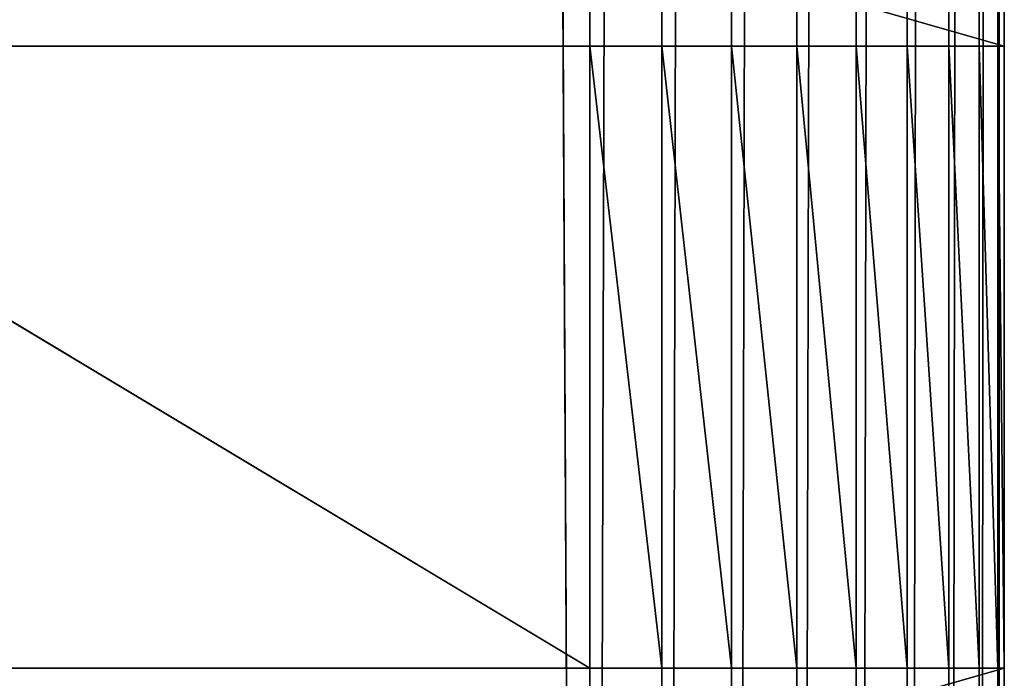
# Model space of a CAD drawing. Extents: x 226 to 378, y -30 to 313.
# Tile 151 of 656: x 338 to 350, y 26 to 34. Entities that reach past the tile are written whole.
import ezdxf

# ---------------------------------------------------------------- set-up
doc = ezdxf.new("R2010")
doc.units = 0
doc.header["$LTSCALE"] = 25.4
doc.layers.get('0').update_dxf_attribs({"color": 13, "linetype": 'CONTINUOUS'})
doc.layers.add('_NCL1_62', color=7, linetype='CONTINUOUS')
doc.layers.add('_NCL1_64', color=250, linetype='CONTINUOUS')

# ---------------------------------------------------------------- blocks, each defined once
blk = doc.blocks.new('EWON_2005CD_4005CD_COSY141')
at = {"layer": '_NCL1_62', "color": 0}
for p, q in [((27.94, 236.22, 276.86), (27.94, 342.9, 292.1)), ((27.94, 342.9, 292.1), (27.94, 228.6, 276.86)), ((27.94, 241.3, 276.86), (27.94, 342.9, 292.1)), ((27.94, 236.22, 276.86), (27.94, 342.9, 292.1)), ((27.94, 248.92, 276.86), (27.94, 342.9, 292.1)), ((27.94, 241.3, 276.86), (27.94, 342.9, 292.1)), ((27.94, 254, 276.86), (27.94, 342.9, 292.1)), ((27.94, 248.92, 276.86), (27.94, 342.9, 292.1)), ((27.94, 261.62, 276.86), (27.94, 342.9, 292.1)), ((27.94, 254, 276.86), (27.94, 342.9, 292.1)), ((27.94, 266.7, 276.86), (27.94, 342.9, 292.1)), ((27.94, 261.62, 276.86), (27.94, 342.9, 292.1)), ((27.94, 274.32, 276.86), (27.94, 342.9, 292.1)), ((27.94, 266.7, 276.86), (27.94, 342.9, 292.1)), ((27.94, 279.4, 276.86), (27.94, 342.9, 292.1)), ((27.94, 274.32, 276.86), (27.94, 342.9, 292.1)), ((27.94, 287.02, 276.86), (27.94, 342.9, 292.1)), ((27.94, 279.4, 276.86), (27.94, 342.9, 292.1)), ((27.94, 287.02, 276.86), (27.94, 342.9, 292.1)), ((27.94, 342.9, 292.1), (27.94, 228.6, 276.86)), ((27.94, 342.9, 292.1), (27.94, 223.52, 276.86)), ((27.94, 342.9, 292.1), (27.94, 223.52, 276.86)), ((27.94, 342.9, 292.1), (27.94, 215.9, 276.86)), ((27.94, 342.9, 292.1), (27.94, 215.9, 276.86)), ((27.94, 342.9, 292.1), (27.94, 210.82, 276.86)), ((27.94, 342.9, 292.1), (27.94, 210.82, 276.86)), ((27.94, 342.9, 292.1), (27.94, 203.2, 276.86)), ((27.94, 342.9, 292.1), (27.94, 203.2, 276.86)), ((27.94, 342.9, 292.1), (27.94, 198.12, 276.86)), ((27.94, 342.9, 292.1), (27.94, 198.12, 276.86)), ((27.94, 342.9, 292.1), (27.94, 190.5, 276.86)), ((27.94, 342.9, 292.1), (27.94, 190.5, 276.86)), ((27.94, 342.9, 292.1), (27.94, 185.42, 276.86)), ((27.94, 342.9, 292.1), (27.94, 185.42, 276.86)), ((27.94, 342.9, 292.1), (27.94, 177.8, 276.86)), ((27.94, 342.9, 292.1), (27.94, 177.8, 276.86)), ((27.94, 342.9, 292.1), (27.94, 20.32, 292.1)), ((28.017, 342.9, 292.982), (27.94, 20.32, 292.1)), ((27.94, 342.9, 292.1), (27.94, 20.32, 292.1)), ((28.017, 342.9, 292.982), (27.94, 20.32, 292.1)), ((28.246, 342.9, 293.837), (28.017, 20.32, 292.982)), ((28.017, 20.32, 292.982), (28.017, 342.9, 292.982)), ((28.017, 20.32, 292.982), (28.017, 342.9, 292.982)), ((28.246, 342.9, 293.837), (28.017, 20.32, 292.982)), ((28.621, 342.9, 294.64), (28.246, 20.32, 293.837)), ((28.246, 20.32, 293.837), (28.246, 342.9, 293.837)), ((28.246, 20.32, 293.837), (28.246, 342.9, 293.837)), ((28.621, 342.9, 294.64), (28.246, 20.32, 293.837)), ((29.128, 342.9, 295.365), (28.621, 20.32, 294.64)), ((28.621, 20.32, 294.64), (28.621, 342.9, 294.64)), ((28.621, 20.32, 294.64), (28.621, 342.9, 294.64)), ((29.128, 342.9, 295.365), (28.621, 20.32, 294.64)), ((29.755, 342.9, 295.991), (29.128, 20.32, 295.365)), ((29.128, 20.32, 295.365), (29.128, 342.9, 295.365)), ((29.128, 20.32, 295.365), (29.128, 342.9, 295.365)), ((29.755, 342.9, 295.991), (29.128, 20.32, 295.365)), ((30.48, 342.9, 296.499), (29.755, 20.32, 295.991)), ((29.755, 20.32, 295.991), (29.755, 342.9, 295.991)), ((29.755, 20.32, 295.991), (29.755, 342.9, 295.991)), ((30.48, 342.9, 296.499), (29.755, 20.32, 295.991)), ((31.283, 342.9, 296.874), (30.48, 20.32, 296.499)), ((30.48, 20.32, 296.499), (30.48, 342.9, 296.499)), ((30.48, 20.32, 296.499), (30.48, 342.9, 296.499)), ((31.283, 342.9, 296.874), (30.48, 20.32, 296.499)), ((32.138, 342.9, 297.103), (31.283, 20.32, 296.874)), ((31.283, 20.32, 296.874), (31.283, 342.9, 296.874)), ((31.283, 20.32, 296.874), (31.283, 342.9, 296.874)), ((32.138, 342.9, 297.103), (31.283, 20.32, 296.874)), ((33.02, 342.9, 297.18), (32.138, 20.32, 297.103)), ((32.138, 20.32, 297.103), (32.138, 342.9, 297.103)), ((32.138, 20.32, 297.103), (32.138, 342.9, 297.103)), ((33.02, 342.9, 297.18), (32.138, 20.32, 297.103)), ((27.94, 287.02, 71.12), (27.94, 292.1, 220.98)), ((27.94, 292.1, 220.98), (27.94, 287.02, 220.98)), ((27.94, 287.02, 276.86), (27.94, 292.1, 276.86)), ((27.94, 287.02, 71.12), (27.94, 292.1, 220.98)), ((27.94, 287.02, 71.12), (27.94, 292.1, 71.12)), ((45.72, 292.1, 71.12), (27.94, 287.02, 71.12)), ((45.72, 292.1, 71.12), (27.94, 287.02, 71.12)), ((27.94, 287.02, 71.12), (27.94, 292.1, 71.12)), ((45.72, 292.1, 276.86), (27.94, 287.02, 276.86)), ((45.72, 292.1, 276.86), (27.94, 287.02, 276.86)), ((27.94, 287.02, 276.86), (27.94, 292.1, 276.86)), ((27.94, 292.1, 220.98), (27.94, 287.02, 220.98)), ((27.94, 287.02, 220.98), (27.94, 287.02, 71.12)), ((27.94, 287.02, 276.86), (27.94, 279.4, 276.86)), ((27.94, 279.4, 276.86), (27.94, 287.02, 220.98)), ((27.94, 287.02, 220.98), (27.94, 287.02, 276.86)), ((27.94, 279.4, 220.98), (27.94, 287.02, 220.98)), ((27.94, 279.4, 276.86), (27.94, 287.02, 220.98)), ((27.94, 287.02, 276.86), (27.94, 279.4, 276.86)), ((27.94, 279.4, 220.98), (27.94, 287.02, 220.98)), ((27.94, 279.4, 71.12), (27.94, 287.02, 220.98)), ((27.94, 279.4, 33.02), (27.94, 287.02, 33.02)), ((27.94, 287.02, 33.02), (27.94, 279.4, 71.12)), ((27.94, 279.4, 71.12), (27.94, 287.02, 220.98)), ((27.94, 279.4, 71.12), (27.94, 287.02, 71.12)), ((27.94, 287.02, 220.98), (27.94, 287.02, 71.12)), ((27.94, 287.02, 33.02), (27.94, 279.4, 71.12)), ((27.94, 287.02, 33.02), (27.94, 287.02, 71.12)), ((27.94, 279.4, 71.12), (27.94, 287.02, 71.12)), ((27.94, 287.02, 71.12), (45.72, 287.02, 71.12)), ((27.94, 287.02, 33.02), (45.72, 287.02, 71.12)), ((27.94, 287.02, 71.12), (45.72, 287.02, 71.12)), ((27.94, 287.02, 33.02), (27.94, 287.02, 71.12)), ((27.94, 287.02, 33.02), (45.72, 287.02, 71.12)), ((27.94, 287.02, 33.02), (45.72, 287.02, 27.94)), ((27.94, 287.02, 33.02), (45.72, 287.02, 27.94)), ((27.94, 287.02, 33.02), (33.02, 287.02, 27.94)), ((27.94, 287.02, 33.02), (28.017, 287.02, 32.138)), ((28.246, 287.02, 31.283), (27.94, 287.02, 33.02)), ((28.246, 287.02, 31.283), (27.94, 287.02, 33.02)), ((28.621, 287.02, 30.48), (27.94, 287.02, 33.02)), ((28.621, 287.02, 30.48), (27.94, 287.02, 33.02)), ((29.128, 287.02, 29.755), (27.94, 287.02, 33.02)), ((29.128, 287.02, 29.755), (27.94, 287.02, 33.02)), ((29.755, 287.02, 29.128), (27.94, 287.02, 33.02)), ((29.755, 287.02, 29.128), (27.94, 287.02, 33.02)), ((30.48, 287.02, 28.621), (27.94, 287.02, 33.02)), ((30.48, 287.02, 28.621), (27.94, 287.02, 33.02)), ((31.283, 287.02, 28.246), (27.94, 287.02, 33.02)), ((31.283, 287.02, 28.246), (27.94, 287.02, 33.02)), ((32.138, 287.02, 28.017), (27.94, 287.02, 33.02)), ((32.138, 287.02, 28.017), (27.94, 287.02, 33.02)), ((27.94, 287.02, 33.02), (33.02, 287.02, 27.94)), ((27.94, 287.02, 276.86), (45.72, 287.02, 276.86)), ((27.94, 287.02, 220.98), (45.72, 287.02, 220.98)), ((45.72, 287.02, 276.86), (27.94, 287.02, 220.98)), ((45.72, 287.02, 276.86), (27.94, 287.02, 220.98)), ((27.94, 287.02, 276.86), (45.72, 287.02, 276.86)), ((27.94, 287.02, 220.98), (27.94, 287.02, 276.86)), ((27.94, 287.02, 220.98), (45.72, 287.02, 220.98)), ((27.94, 287.02, 33.02), (28.017, 287.02, 32.138)), ((27.94, 287.02, 33.02), (28.017, 279.4, 32.138)), ((27.94, 287.02, 33.02), (28.017, 279.4, 32.138)), ((27.94, 279.4, 33.02), (27.94, 287.02, 33.02)), ((28.017, 287.02, 32.138), (28.246, 287.02, 31.283)), ((28.017, 279.4, 32.138), (28.017, 287.02, 32.138)), ((28.017, 287.02, 32.138), (28.246, 287.02, 31.283)), ((28.017, 287.02, 32.138), (28.246, 279.4, 31.283)), ((28.017, 287.02, 32.138), (28.246, 279.4, 31.283)), ((28.017, 279.4, 32.138), (28.017, 287.02, 32.138)), ((28.246, 287.02, 31.283), (28.621, 287.02, 30.48)), ((28.246, 279.4, 31.283), (28.246, 287.02, 31.283)), ((28.246, 287.02, 31.283), (28.621, 287.02, 30.48)), ((28.246, 287.02, 31.283), (28.621, 279.4, 30.48)), ((28.246, 287.02, 31.283), (28.621, 279.4, 30.48)), ((28.246, 279.4, 31.283), (28.246, 287.02, 31.283)), ((28.621, 287.02, 30.48), (29.128, 287.02, 29.755)), ((28.621, 279.4, 30.48), (28.621, 287.02, 30.48)), ((28.621, 287.02, 30.48), (29.128, 287.02, 29.755)), ((28.621, 287.02, 30.48), (29.128, 279.4, 29.755)), ((28.621, 287.02, 30.48), (29.128, 279.4, 29.755)), ((28.621, 279.4, 30.48), (28.621, 287.02, 30.48)), ((29.128, 287.02, 29.755), (29.755, 287.02, 29.128)), ((29.128, 279.4, 29.755), (29.128, 287.02, 29.755)), ((29.128, 287.02, 29.755), (29.755, 287.02, 29.128)), ((29.128, 287.02, 29.755), (29.755, 279.4, 29.128)), ((29.128, 287.02, 29.755), (29.755, 279.4, 29.128)), ((29.128, 279.4, 29.755), (29.128, 287.02, 29.755)), ((29.755, 287.02, 29.128), (30.48, 287.02, 28.621)), ((29.755, 279.4, 29.128), (29.755, 287.02, 29.128)), ((29.755, 287.02, 29.128), (30.48, 287.02, 28.621)), ((29.755, 287.02, 29.128), (30.48, 279.4, 28.621)), ((29.755, 287.02, 29.128), (30.48, 279.4, 28.621)), ((29.755, 279.4, 29.128), (29.755, 287.02, 29.128)), ((30.48, 287.02, 28.621), (31.283, 287.02, 28.246)), ((30.48, 279.4, 28.621), (30.48, 287.02, 28.621)), ((30.48, 287.02, 28.621), (31.283, 287.02, 28.246)), ((30.48, 287.02, 28.621), (31.283, 279.4, 28.246)), ((30.48, 287.02, 28.621), (31.283, 279.4, 28.246)), ((30.48, 279.4, 28.621), (30.48, 287.02, 28.621)), ((31.283, 287.02, 28.246), (32.138, 287.02, 28.017)), ((31.283, 279.4, 28.246), (31.283, 287.02, 28.246)), ((31.283, 287.02, 28.246), (32.138, 287.02, 28.017)), ((31.283, 287.02, 28.246), (32.138, 279.4, 28.017)), ((31.283, 287.02, 28.246), (32.138, 279.4, 28.017)), ((31.283, 279.4, 28.246), (31.283, 287.02, 28.246)), ((32.138, 287.02, 28.017), (33.02, 287.02, 27.94)), ((32.138, 279.4, 28.017), (32.138, 287.02, 28.017)), ((32.138, 287.02, 28.017), (33.02, 287.02, 27.94)), ((32.138, 287.02, 28.017), (33.02, 279.4, 27.94)), ((32.138, 287.02, 28.017), (33.02, 279.4, 27.94)), ((32.138, 279.4, 28.017), (32.138, 287.02, 28.017)), ((45.72, 279.4, 27.94), (33.02, 287.02, 27.94)), ((33.02, 287.02, 27.94), (33.02, 279.4, 27.94)), ((45.72, 279.4, 27.94), (33.02, 287.02, 27.94)), ((45.72, 287.02, 27.94), (33.02, 287.02, 27.94)), ((45.72, 287.02, 27.94), (33.02, 287.02, 27.94)), ((33.02, 287.02, 27.94), (33.02, 279.4, 27.94)), ((27.94, 279.4, 276.86), (27.94, 279.4, 220.98)), ((27.94, 274.32, 276.86), (27.94, 279.4, 276.86)), ((27.94, 274.32, 71.12), (27.94, 279.4, 220.98)), ((27.94, 279.4, 220.98), (27.94, 274.32, 220.98)), ((27.94, 279.4, 220.98), (27.94, 279.4, 71.12)), ((27.94, 274.32, 71.12), (27.94, 279.4, 220.98)), ((27.94, 274.32, 71.12), (27.94, 279.4, 71.12)), ((27.94, 279.4, 220.98), (27.94, 279.4, 71.12)), ((27.94, 279.4, 71.12), (27.94, 279.4, 33.02)), ((45.72, 279.4, 71.12), (27.94, 279.4, 71.12)), ((27.94, 274.32, 71.12), (27.94, 279.4, 71.12)), ((45.72, 279.4, 71.12), (27.94, 279.4, 71.12)), ((45.72, 279.4, 71.12), (27.94, 279.4, 33.02)), ((27.94, 279.4, 71.12), (27.94, 279.4, 33.02)), ((45.72, 279.4, 27.94), (27.94, 279.4, 33.02)), ((45.72, 279.4, 71.12), (27.94, 279.4, 33.02)), ((33.02, 279.4, 27.94), (27.94, 279.4, 33.02)), ((45.72, 279.4, 27.94), (27.94, 279.4, 33.02)), ((28.017, 279.4, 32.138), (27.94, 279.4, 33.02)), ((33.02, 279.4, 27.94), (27.94, 279.4, 33.02)), ((45.72, 279.4, 276.86), (27.94, 279.4, 276.86)), ((27.94, 274.32, 276.86), (27.94, 279.4, 276.86)), ((27.94, 279.4, 220.98), (27.94, 274.32, 220.98)), ((27.94, 279.4, 220.98), (45.72, 274.32, 220.98)), ((27.94, 279.4, 220.98), (45.72, 279.4, 220.98)), ((27.94, 279.4, 220.98), (45.72, 274.32, 220.98)), ((45.72, 279.4, 276.86), (27.94, 279.4, 276.86)), ((45.72, 279.4, 220.98), (27.94, 279.4, 276.86)), ((45.72, 279.4, 220.98), (27.94, 279.4, 276.86)), ((27.94, 279.4, 220.98), (45.72, 279.4, 220.98)), ((27.94, 279.4, 276.86), (27.94, 279.4, 220.98)), ((28.017, 279.4, 32.138), (27.94, 279.4, 33.02)), ((28.246, 279.4, 31.283), (28.017, 279.4, 32.138)), ((28.017, 279.4, 32.138), (33.02, 279.4, 27.94)), ((28.017, 279.4, 32.138), (33.02, 279.4, 27.94)), ((28.246, 279.4, 31.283), (28.017, 279.4, 32.138)), ((28.621, 279.4, 30.48), (28.246, 279.4, 31.283)), ((28.246, 279.4, 31.283), (33.02, 279.4, 27.94)), ((28.246, 279.4, 31.283), (33.02, 279.4, 27.94)), ((28.621, 279.4, 30.48), (28.246, 279.4, 31.283)), ((29.128, 279.4, 29.755), (28.621, 279.4, 30.48)), ((28.621, 279.4, 30.48), (33.02, 279.4, 27.94)), ((28.621, 279.4, 30.48), (33.02, 279.4, 27.94)), ((29.128, 279.4, 29.755), (28.621, 279.4, 30.48)), ((29.755, 279.4, 29.128), (29.128, 279.4, 29.755)), ((29.128, 279.4, 29.755), (33.02, 279.4, 27.94)), ((29.128, 279.4, 29.755), (33.02, 279.4, 27.94)), ((29.755, 279.4, 29.128), (29.128, 279.4, 29.755)), ((30.48, 279.4, 28.621), (29.755, 279.4, 29.128)), ((29.755, 279.4, 29.128), (33.02, 279.4, 27.94)), ((29.755, 279.4, 29.128), (33.02, 279.4, 27.94)), ((30.48, 279.4, 28.621), (29.755, 279.4, 29.128)), ((31.283, 279.4, 28.246), (30.48, 279.4, 28.621)), ((30.48, 279.4, 28.621), (33.02, 279.4, 27.94)), ((30.48, 279.4, 28.621), (33.02, 279.4, 27.94)), ((31.283, 279.4, 28.246), (30.48, 279.4, 28.621)), ((32.138, 279.4, 28.017), (31.283, 279.4, 28.246)), ((31.283, 279.4, 28.246), (33.02, 279.4, 27.94)), ((31.283, 279.4, 28.246), (33.02, 279.4, 27.94)), ((32.138, 279.4, 28.017), (31.283, 279.4, 28.246)), ((33.02, 279.4, 27.94), (32.138, 279.4, 28.017)), ((33.02, 279.4, 27.94), (32.138, 279.4, 28.017)), ((33.02, 279.4, 27.94), (45.72, 279.4, 27.94)), ((33.02, 279.4, 27.94), (45.72, 279.4, 27.94))]:
    blk.add_line(p, q, dxfattribs=at)
at = {"layer": '_NCL1_64', "color": 0}
for p, q in [((33.02, 342.9, 297.18), (33.02, 20.32, 297.18)), ((33.891, 172.72, 297.18), (33.02, 342.9, 297.18)), ((33.891, 172.72, 297.18), (33.02, 342.9, 297.18)), ((33.02, 342.9, 297.18), (33.02, 20.32, 297.18))]:
    blk.add_line(p, q, dxfattribs=at)
at = {"layer": '_NCL1_62', "color": 7}
mesh = blk.add_polyface(dxfattribs=at)
corners = [(27.94, 342.9, 292.1), (27.94, 228.6, 276.86), (27.94, 236.22, 276.86)]
mesh.append_faces([[corners[k] for k in face] for face in [(0, 1, 2)]], dxfattribs={"color": 7})
mesh = blk.add_polyface(dxfattribs=at)
corners = [(27.94, 342.9, 292.1), (27.94, 236.22, 276.86), (27.94, 241.3, 276.86)]
mesh.append_faces([[corners[k] for k in face] for face in [(0, 1, 2)]], dxfattribs={"color": 7})
mesh = blk.add_polyface(dxfattribs=at)
corners = [(27.94, 342.9, 292.1), (27.94, 241.3, 276.86), (27.94, 248.92, 276.86)]
mesh.append_faces([[corners[k] for k in face] for face in [(0, 1, 2)]], dxfattribs={"color": 7})
mesh = blk.add_polyface(dxfattribs=at)
corners = [(27.94, 342.9, 292.1), (27.94, 248.92, 276.86), (27.94, 254, 276.86)]
mesh.append_faces([[corners[k] for k in face] for face in [(0, 1, 2)]], dxfattribs={"color": 7})
mesh = blk.add_polyface(dxfattribs=at)
corners = [(27.94, 342.9, 292.1), (27.94, 254, 276.86), (27.94, 261.62, 276.86)]
mesh.append_faces([[corners[k] for k in face] for face in [(0, 1, 2)]], dxfattribs={"color": 7})
mesh = blk.add_polyface(dxfattribs=at)
corners = [(27.94, 342.9, 292.1), (27.94, 261.62, 276.86), (27.94, 266.7, 276.86)]
mesh.append_faces([[corners[k] for k in face] for face in [(0, 1, 2)]], dxfattribs={"color": 7})
mesh = blk.add_polyface(dxfattribs=at)
corners = [(27.94, 342.9, 292.1), (27.94, 266.7, 276.86), (27.94, 274.32, 276.86)]
mesh.append_faces([[corners[k] for k in face] for face in [(0, 1, 2)]], dxfattribs={"color": 7})
mesh = blk.add_polyface(dxfattribs=at)
corners = [(27.94, 342.9, 292.1), (27.94, 274.32, 276.86), (27.94, 279.4, 276.86)]
mesh.append_faces([[corners[k] for k in face] for face in [(0, 1, 2)]], dxfattribs={"color": 7})
mesh = blk.add_polyface(dxfattribs=at)
corners = [(27.94, 342.9, 292.1), (27.94, 279.4, 276.86), (27.94, 287.02, 276.86)]
mesh.append_faces([[corners[k] for k in face] for face in [(0, 1, 2)]], dxfattribs={"color": 7})
mesh = blk.add_polyface(dxfattribs=at)
corners = [(27.94, 342.9, 292.1), (27.94, 287.02, 276.86), (27.94, 292.1, 276.86)]
mesh.append_faces([[corners[k] for k in face] for face in [(0, 1, 2)]], dxfattribs={"color": 7})
mesh = blk.add_polyface(dxfattribs=at)
corners = [(27.94, 342.9, 292.1), (27.94, 223.52, 276.86), (27.94, 228.6, 276.86)]
mesh.append_faces([[corners[k] for k in face] for face in [(0, 1, 2)]], dxfattribs={"color": 7})
mesh = blk.add_polyface(dxfattribs=at)
corners = [(27.94, 342.9, 292.1), (27.94, 215.9, 276.86), (27.94, 223.52, 276.86)]
mesh.append_faces([[corners[k] for k in face] for face in [(0, 1, 2)]], dxfattribs={"color": 7})
mesh = blk.add_polyface(dxfattribs=at)
corners = [(27.94, 342.9, 292.1), (27.94, 210.82, 276.86), (27.94, 215.9, 276.86)]
mesh.append_faces([[corners[k] for k in face] for face in [(0, 1, 2)]], dxfattribs={"color": 7})
mesh = blk.add_polyface(dxfattribs=at)
corners = [(27.94, 342.9, 292.1), (27.94, 203.2, 276.86), (27.94, 210.82, 276.86)]
mesh.append_faces([[corners[k] for k in face] for face in [(0, 1, 2)]], dxfattribs={"color": 7})
mesh = blk.add_polyface(dxfattribs=at)
corners = [(27.94, 342.9, 292.1), (27.94, 198.12, 276.86), (27.94, 203.2, 276.86)]
mesh.append_faces([[corners[k] for k in face] for face in [(0, 1, 2)]], dxfattribs={"color": 7})
mesh = blk.add_polyface(dxfattribs=at)
corners = [(27.94, 342.9, 292.1), (27.94, 190.5, 276.86), (27.94, 198.12, 276.86)]
mesh.append_faces([[corners[k] for k in face] for face in [(0, 1, 2)]], dxfattribs={"color": 7})
mesh = blk.add_polyface(dxfattribs=at)
corners = [(27.94, 342.9, 292.1), (27.94, 185.42, 276.86), (27.94, 190.5, 276.86)]
mesh.append_faces([[corners[k] for k in face] for face in [(0, 1, 2)]], dxfattribs={"color": 7})
mesh = blk.add_polyface(dxfattribs=at)
corners = [(27.94, 342.9, 292.1), (27.94, 177.8, 276.86), (27.94, 185.42, 276.86)]
mesh.append_faces([[corners[k] for k in face] for face in [(0, 1, 2)]], dxfattribs={"color": 7})
mesh = blk.add_polyface(dxfattribs=at)
corners = [(27.94, 342.9, 292.1), (27.94, 20.32, 292.1), (27.94, 177.8, 276.86)]
mesh.append_faces([[corners[k] for k in face] for face in [(0, 1, 2)]], dxfattribs={"color": 7})
mesh = blk.add_polyface(dxfattribs=at)
corners = [(28.017, 342.9, 292.982), (27.94, 20.32, 292.1), (27.94, 342.9, 292.1)]
mesh.append_faces([[corners[k] for k in face] for face in [(0, 1, 2)]], dxfattribs={"color": 7})
mesh = blk.add_polyface(dxfattribs=at)
corners = [(28.017, 342.9, 292.982), (28.017, 20.32, 292.982), (27.94, 20.32, 292.1)]
mesh.append_faces([[corners[k] for k in face] for face in [(0, 1, 2)]], dxfattribs={"color": 7})
mesh = blk.add_polyface(dxfattribs=at)
corners = [(28.246, 342.9, 293.837), (28.017, 20.32, 292.982), (28.017, 342.9, 292.982)]
mesh.append_faces([[corners[k] for k in face] for face in [(0, 1, 2)]], dxfattribs={"color": 7})
mesh = blk.add_polyface(dxfattribs=at)
corners = [(28.246, 342.9, 293.837), (28.246, 20.32, 293.837), (28.017, 20.32, 292.982)]
mesh.append_faces([[corners[k] for k in face] for face in [(0, 1, 2)]], dxfattribs={"color": 7})
mesh = blk.add_polyface(dxfattribs=at)
corners = [(28.621, 342.9, 294.64), (28.246, 20.32, 293.837), (28.246, 342.9, 293.837)]
mesh.append_faces([[corners[k] for k in face] for face in [(0, 1, 2)]], dxfattribs={"color": 7})
mesh = blk.add_polyface(dxfattribs=at)
corners = [(28.621, 342.9, 294.64), (28.621, 20.32, 294.64), (28.246, 20.32, 293.837)]
mesh.append_faces([[corners[k] for k in face] for face in [(0, 1, 2)]], dxfattribs={"color": 7})
mesh = blk.add_polyface(dxfattribs=at)
corners = [(29.128, 342.9, 295.365), (28.621, 20.32, 294.64), (28.621, 342.9, 294.64)]
mesh.append_faces([[corners[k] for k in face] for face in [(0, 1, 2)]], dxfattribs={"color": 7})
mesh = blk.add_polyface(dxfattribs=at)
corners = [(29.128, 342.9, 295.365), (29.128, 20.32, 295.365), (28.621, 20.32, 294.64)]
mesh.append_faces([[corners[k] for k in face] for face in [(0, 1, 2)]], dxfattribs={"color": 7})
mesh = blk.add_polyface(dxfattribs=at)
corners = [(29.755, 342.9, 295.991), (29.128, 20.32, 295.365), (29.128, 342.9, 295.365)]
mesh.append_faces([[corners[k] for k in face] for face in [(0, 1, 2)]], dxfattribs={"color": 7})
mesh = blk.add_polyface(dxfattribs=at)
corners = [(29.755, 342.9, 295.991), (29.755, 20.32, 295.991), (29.128, 20.32, 295.365)]
mesh.append_faces([[corners[k] for k in face] for face in [(0, 1, 2)]], dxfattribs={"color": 7})
mesh = blk.add_polyface(dxfattribs=at)
corners = [(30.48, 342.9, 296.499), (29.755, 20.32, 295.991), (29.755, 342.9, 295.991)]
mesh.append_faces([[corners[k] for k in face] for face in [(0, 1, 2)]], dxfattribs={"color": 7})
mesh = blk.add_polyface(dxfattribs=at)
corners = [(30.48, 20.32, 296.499), (29.755, 20.32, 295.991), (30.48, 342.9, 296.499)]
mesh.append_faces([[corners[k] for k in face] for face in [(0, 1, 2)]], dxfattribs={"color": 7})
mesh = blk.add_polyface(dxfattribs=at)
corners = [(31.283, 342.9, 296.874), (30.48, 20.32, 296.499), (30.48, 342.9, 296.499)]
mesh.append_faces([[corners[k] for k in face] for face in [(0, 1, 2)]], dxfattribs={"color": 7})
mesh = blk.add_polyface(dxfattribs=at)
corners = [(31.283, 20.32, 296.874), (30.48, 20.32, 296.499), (31.283, 342.9, 296.874)]
mesh.append_faces([[corners[k] for k in face] for face in [(0, 1, 2)]], dxfattribs={"color": 7})
mesh = blk.add_polyface(dxfattribs=at)
corners = [(32.138, 342.9, 297.103), (31.283, 20.32, 296.874), (31.283, 342.9, 296.874)]
mesh.append_faces([[corners[k] for k in face] for face in [(0, 1, 2)]], dxfattribs={"color": 7})
mesh = blk.add_polyface(dxfattribs=at)
corners = [(32.138, 20.32, 297.103), (31.283, 20.32, 296.874), (32.138, 342.9, 297.103)]
mesh.append_faces([[corners[k] for k in face] for face in [(0, 1, 2)]], dxfattribs={"color": 7})
mesh = blk.add_polyface(dxfattribs=at)
corners = [(33.02, 342.9, 297.18), (32.138, 20.32, 297.103), (32.138, 342.9, 297.103)]
mesh.append_faces([[corners[k] for k in face] for face in [(0, 1, 2)]], dxfattribs={"color": 7})
mesh = blk.add_polyface(dxfattribs=at)
corners = [(33.02, 20.32, 297.18), (32.138, 20.32, 297.103), (33.02, 342.9, 297.18)]
mesh.append_faces([[corners[k] for k in face] for face in [(0, 1, 2)]], dxfattribs={"color": 7})
mesh = blk.add_polyface(dxfattribs=at)
corners = [(27.94, 292.1, 220.98), (27.94, 287.02, 220.98), (27.94, 287.02, 71.12)]
mesh.append_faces([[corners[k] for k in face] for face in [(0, 1, 2)]], dxfattribs={"color": 7})
mesh = blk.add_polyface(dxfattribs=at)
corners = [(27.94, 292.1, 220.98), (27.94, 287.02, 71.12), (27.94, 292.1, 71.12)]
mesh.append_faces([[corners[k] for k in face] for face in [(0, 1, 2)]], dxfattribs={"color": 7})
mesh = blk.add_polyface(dxfattribs=at)
corners = [(45.72, 292.1, 71.12), (27.94, 287.02, 71.12), (45.72, 287.02, 71.12)]
mesh.append_faces([[corners[k] for k in face] for face in [(0, 1, 2)]], dxfattribs={"color": 7})
mesh = blk.add_polyface(dxfattribs=at)
corners = [(45.72, 292.1, 71.12), (27.94, 292.1, 71.12), (27.94, 287.02, 71.12)]
mesh.append_faces([[corners[k] for k in face] for face in [(0, 1, 2)]], dxfattribs={"color": 7})
mesh = blk.add_polyface(dxfattribs=at)
corners = [(45.72, 292.1, 276.86), (27.94, 287.02, 276.86), (45.72, 287.02, 276.86)]
mesh.append_faces([[corners[k] for k in face] for face in [(0, 1, 2)]], dxfattribs={"color": 7})
mesh = blk.add_polyface(dxfattribs=at)
corners = [(45.72, 292.1, 276.86), (27.94, 292.1, 276.86), (27.94, 287.02, 276.86)]
mesh.append_faces([[corners[k] for k in face] for face in [(0, 1, 2)]], dxfattribs={"color": 7})
mesh = blk.add_polyface(dxfattribs=at)
corners = [(45.72, 287.02, 220.98), (27.94, 287.02, 220.98), (27.94, 292.1, 220.98)]
mesh.append_faces([[corners[k] for k in face] for face in [(0, 1, 2)]], dxfattribs={"color": 7})
mesh = blk.add_polyface(dxfattribs=at)
corners = [(45.72, 287.02, 220.98), (27.94, 292.1, 220.98), (45.72, 292.1, 220.98)]
mesh.append_faces([[corners[k] for k in face] for face in [(0, 1, 2)]], dxfattribs={"color": 7})
mesh = blk.add_polyface(dxfattribs=at)
corners = [(27.94, 287.02, 276.86), (27.94, 279.4, 276.86), (27.94, 287.02, 220.98)]
mesh.append_faces([[corners[k] for k in face] for face in [(0, 1, 2)]], dxfattribs={"color": 7})
mesh = blk.add_polyface(dxfattribs=at)
corners = [(27.94, 287.02, 220.98), (27.94, 279.4, 276.86), (27.94, 279.4, 220.98)]
mesh.append_faces([[corners[k] for k in face] for face in [(0, 1, 2)]], dxfattribs={"color": 7})
mesh = blk.add_polyface(dxfattribs=at)
corners = [(27.94, 287.02, 220.98), (27.94, 279.4, 220.98), (27.94, 279.4, 71.12)]
mesh.append_faces([[corners[k] for k in face] for face in [(0, 1, 2)]], dxfattribs={"color": 7})
mesh = blk.add_polyface(dxfattribs=at)
corners = [(27.94, 287.02, 33.02), (27.94, 279.4, 71.12), (27.94, 279.4, 33.02)]
mesh.append_faces([[corners[k] for k in face] for face in [(0, 1, 2)]], dxfattribs={"color": 7})
mesh = blk.add_polyface(dxfattribs=at)
corners = [(27.94, 287.02, 220.98), (27.94, 279.4, 71.12), (27.94, 287.02, 71.12)]
mesh.append_faces([[corners[k] for k in face] for face in [(0, 1, 2)]], dxfattribs={"color": 7})
mesh = blk.add_polyface(dxfattribs=at)
corners = [(27.94, 287.02, 71.12), (27.94, 279.4, 71.12), (27.94, 287.02, 33.02)]
mesh.append_faces([[corners[k] for k in face] for face in [(0, 1, 2)]], dxfattribs={"color": 7})
mesh = blk.add_polyface(dxfattribs=at)
corners = [(27.94, 287.02, 71.12), (27.94, 287.02, 33.02), (45.72, 287.02, 71.12)]
mesh.append_faces([[corners[k] for k in face] for face in [(0, 1, 2)]], dxfattribs={"color": 7})
mesh = blk.add_polyface(dxfattribs=at)
corners = [(45.72, 287.02, 71.12), (27.94, 287.02, 33.02), (45.72, 287.02, 27.94)]
mesh.append_faces([[corners[k] for k in face] for face in [(0, 1, 2)]], dxfattribs={"color": 7})
mesh = blk.add_polyface(dxfattribs=at)
corners = [(27.94, 287.02, 33.02), (33.02, 287.02, 27.94), (45.72, 287.02, 27.94)]
mesh.append_faces([[corners[k] for k in face] for face in [(0, 1, 2)]], dxfattribs={"color": 7})
mesh = blk.add_polyface(dxfattribs=at)
corners = [(27.94, 287.02, 33.02), (28.017, 287.02, 32.138), (28.246, 287.02, 31.283)]
mesh.append_faces([[corners[k] for k in face] for face in [(0, 1, 2)]], dxfattribs={"color": 7})
mesh = blk.add_polyface(dxfattribs=at)
corners = [(27.94, 287.02, 33.02), (28.246, 287.02, 31.283), (28.621, 287.02, 30.48)]
mesh.append_faces([[corners[k] for k in face] for face in [(0, 1, 2)]], dxfattribs={"color": 7})
mesh = blk.add_polyface(dxfattribs=at)
corners = [(27.94, 287.02, 33.02), (28.621, 287.02, 30.48), (29.128, 287.02, 29.755)]
mesh.append_faces([[corners[k] for k in face] for face in [(0, 1, 2)]], dxfattribs={"color": 7})
mesh = blk.add_polyface(dxfattribs=at)
corners = [(27.94, 287.02, 33.02), (29.128, 287.02, 29.755), (29.755, 287.02, 29.128)]
mesh.append_faces([[corners[k] for k in face] for face in [(0, 1, 2)]], dxfattribs={"color": 7})
mesh = blk.add_polyface(dxfattribs=at)
corners = [(27.94, 287.02, 33.02), (29.755, 287.02, 29.128), (30.48, 287.02, 28.621)]
mesh.append_faces([[corners[k] for k in face] for face in [(0, 1, 2)]], dxfattribs={"color": 7})
mesh = blk.add_polyface(dxfattribs=at)
corners = [(27.94, 287.02, 33.02), (30.48, 287.02, 28.621), (31.283, 287.02, 28.246)]
mesh.append_faces([[corners[k] for k in face] for face in [(0, 1, 2)]], dxfattribs={"color": 7})
mesh = blk.add_polyface(dxfattribs=at)
corners = [(27.94, 287.02, 33.02), (31.283, 287.02, 28.246), (32.138, 287.02, 28.017)]
mesh.append_faces([[corners[k] for k in face] for face in [(0, 1, 2)]], dxfattribs={"color": 7})
mesh = blk.add_polyface(dxfattribs=at)
corners = [(27.94, 287.02, 33.02), (32.138, 287.02, 28.017), (33.02, 287.02, 27.94)]
mesh.append_faces([[corners[k] for k in face] for face in [(0, 1, 2)]], dxfattribs={"color": 7})
mesh = blk.add_polyface(dxfattribs=at)
corners = [(45.72, 287.02, 276.86), (27.94, 287.02, 220.98), (45.72, 287.02, 220.98)]
mesh.append_faces([[corners[k] for k in face] for face in [(0, 1, 2)]], dxfattribs={"color": 7})
mesh = blk.add_polyface(dxfattribs=at)
corners = [(27.94, 287.02, 276.86), (27.94, 287.02, 220.98), (45.72, 287.02, 276.86)]
mesh.append_faces([[corners[k] for k in face] for face in [(0, 1, 2)]], dxfattribs={"color": 7})
mesh = blk.add_polyface(dxfattribs=at)
corners = [(27.94, 287.02, 33.02), (28.017, 279.4, 32.138), (28.017, 287.02, 32.138)]
mesh.append_faces([[corners[k] for k in face] for face in [(0, 1, 2)]], dxfattribs={"color": 7})
mesh = blk.add_polyface(dxfattribs=at)
corners = [(27.94, 287.02, 33.02), (27.94, 279.4, 33.02), (28.017, 279.4, 32.138)]
mesh.append_faces([[corners[k] for k in face] for face in [(0, 1, 2)]], dxfattribs={"color": 7})
mesh = blk.add_polyface(dxfattribs=at)
corners = [(28.017, 287.02, 32.138), (28.246, 279.4, 31.283), (28.246, 287.02, 31.283)]
mesh.append_faces([[corners[k] for k in face] for face in [(0, 1, 2)]], dxfattribs={"color": 7})
mesh = blk.add_polyface(dxfattribs=at)
corners = [(28.017, 287.02, 32.138), (28.017, 279.4, 32.138), (28.246, 279.4, 31.283)]
mesh.append_faces([[corners[k] for k in face] for face in [(0, 1, 2)]], dxfattribs={"color": 7})
mesh = blk.add_polyface(dxfattribs=at)
corners = [(28.246, 287.02, 31.283), (28.621, 279.4, 30.48), (28.621, 287.02, 30.48)]
mesh.append_faces([[corners[k] for k in face] for face in [(0, 1, 2)]], dxfattribs={"color": 7})
mesh = blk.add_polyface(dxfattribs=at)
corners = [(28.246, 287.02, 31.283), (28.246, 279.4, 31.283), (28.621, 279.4, 30.48)]
mesh.append_faces([[corners[k] for k in face] for face in [(0, 1, 2)]], dxfattribs={"color": 7})
mesh = blk.add_polyface(dxfattribs=at)
corners = [(28.621, 287.02, 30.48), (29.128, 279.4, 29.755), (29.128, 287.02, 29.755)]
mesh.append_faces([[corners[k] for k in face] for face in [(0, 1, 2)]], dxfattribs={"color": 7})
mesh = blk.add_polyface(dxfattribs=at)
corners = [(28.621, 287.02, 30.48), (28.621, 279.4, 30.48), (29.128, 279.4, 29.755)]
mesh.append_faces([[corners[k] for k in face] for face in [(0, 1, 2)]], dxfattribs={"color": 7})
mesh = blk.add_polyface(dxfattribs=at)
corners = [(29.128, 287.02, 29.755), (29.755, 279.4, 29.128), (29.755, 287.02, 29.128)]
mesh.append_faces([[corners[k] for k in face] for face in [(0, 1, 2)]], dxfattribs={"color": 7})
mesh = blk.add_polyface(dxfattribs=at)
corners = [(29.755, 279.4, 29.128), (29.128, 287.02, 29.755), (29.128, 279.4, 29.755)]
mesh.append_faces([[corners[k] for k in face] for face in [(0, 1, 2)]], dxfattribs={"color": 7})
mesh = blk.add_polyface(dxfattribs=at)
corners = [(30.48, 287.02, 28.621), (29.755, 287.02, 29.128), (30.48, 279.4, 28.621)]
mesh.append_faces([[corners[k] for k in face] for face in [(0, 1, 2)]], dxfattribs={"color": 7})
mesh = blk.add_polyface(dxfattribs=at)
corners = [(30.48, 279.4, 28.621), (29.755, 287.02, 29.128), (29.755, 279.4, 29.128)]
mesh.append_faces([[corners[k] for k in face] for face in [(0, 1, 2)]], dxfattribs={"color": 7})
mesh = blk.add_polyface(dxfattribs=at)
corners = [(31.283, 287.02, 28.246), (30.48, 287.02, 28.621), (31.283, 279.4, 28.246)]
mesh.append_faces([[corners[k] for k in face] for face in [(0, 1, 2)]], dxfattribs={"color": 7})
mesh = blk.add_polyface(dxfattribs=at)
corners = [(31.283, 279.4, 28.246), (30.48, 287.02, 28.621), (30.48, 279.4, 28.621)]
mesh.append_faces([[corners[k] for k in face] for face in [(0, 1, 2)]], dxfattribs={"color": 7})
mesh = blk.add_polyface(dxfattribs=at)
corners = [(32.138, 287.02, 28.017), (31.283, 287.02, 28.246), (32.138, 279.4, 28.017)]
mesh.append_faces([[corners[k] for k in face] for face in [(0, 1, 2)]], dxfattribs={"color": 7})
mesh = blk.add_polyface(dxfattribs=at)
corners = [(32.138, 279.4, 28.017), (31.283, 287.02, 28.246), (31.283, 279.4, 28.246)]
mesh.append_faces([[corners[k] for k in face] for face in [(0, 1, 2)]], dxfattribs={"color": 7})
mesh = blk.add_polyface(dxfattribs=at)
corners = [(33.02, 287.02, 27.94), (32.138, 287.02, 28.017), (33.02, 279.4, 27.94)]
mesh.append_faces([[corners[k] for k in face] for face in [(0, 1, 2)]], dxfattribs={"color": 7})
mesh = blk.add_polyface(dxfattribs=at)
corners = [(33.02, 279.4, 27.94), (32.138, 287.02, 28.017), (32.138, 279.4, 28.017)]
mesh.append_faces([[corners[k] for k in face] for face in [(0, 1, 2)]], dxfattribs={"color": 7})
mesh = blk.add_polyface(dxfattribs=at)
corners = [(45.72, 279.4, 27.94), (33.02, 287.02, 27.94), (33.02, 279.4, 27.94)]
mesh.append_faces([[corners[k] for k in face] for face in [(0, 1, 2)]], dxfattribs={"color": 7})
mesh = blk.add_polyface(dxfattribs=at)
corners = [(45.72, 287.02, 27.94), (33.02, 287.02, 27.94), (45.72, 279.4, 27.94)]
mesh.append_faces([[corners[k] for k in face] for face in [(0, 1, 2)]], dxfattribs={"color": 7})
mesh = blk.add_polyface(dxfattribs=at)
corners = [(27.94, 279.4, 220.98), (27.94, 274.32, 220.98), (27.94, 274.32, 71.12)]
mesh.append_faces([[corners[k] for k in face] for face in [(0, 1, 2)]], dxfattribs={"color": 7})
mesh = blk.add_polyface(dxfattribs=at)
corners = [(27.94, 279.4, 220.98), (27.94, 274.32, 71.12), (27.94, 279.4, 71.12)]
mesh.append_faces([[corners[k] for k in face] for face in [(0, 1, 2)]], dxfattribs={"color": 7})
mesh = blk.add_polyface(dxfattribs=at)
corners = [(45.72, 279.4, 71.12), (27.94, 274.32, 71.12), (45.72, 274.32, 71.12)]
mesh.append_faces([[corners[k] for k in face] for face in [(0, 1, 2)]], dxfattribs={"color": 7})
mesh = blk.add_polyface(dxfattribs=at)
corners = [(45.72, 279.4, 71.12), (27.94, 279.4, 71.12), (27.94, 274.32, 71.12)]
mesh.append_faces([[corners[k] for k in face] for face in [(0, 1, 2)]], dxfattribs={"color": 7})
mesh = blk.add_polyface(dxfattribs=at)
corners = [(45.72, 279.4, 71.12), (27.94, 279.4, 33.02), (27.94, 279.4, 71.12)]
mesh.append_faces([[corners[k] for k in face] for face in [(0, 1, 2)]], dxfattribs={"color": 7})
mesh = blk.add_polyface(dxfattribs=at)
corners = [(45.72, 279.4, 71.12), (45.72, 279.4, 27.94), (27.94, 279.4, 33.02)]
mesh.append_faces([[corners[k] for k in face] for face in [(0, 1, 2)]], dxfattribs={"color": 7})
mesh = blk.add_polyface(dxfattribs=at)
corners = [(27.94, 279.4, 33.02), (45.72, 279.4, 27.94), (33.02, 279.4, 27.94)]
mesh.append_faces([[corners[k] for k in face] for face in [(0, 1, 2)]], dxfattribs={"color": 7})
mesh = blk.add_polyface(dxfattribs=at)
corners = [(27.94, 279.4, 33.02), (33.02, 279.4, 27.94), (28.017, 279.4, 32.138)]
mesh.append_faces([[corners[k] for k in face] for face in [(0, 1, 2)]], dxfattribs={"color": 7})
mesh = blk.add_polyface(dxfattribs=at)
corners = [(45.72, 279.4, 276.86), (27.94, 274.32, 276.86), (45.72, 274.32, 276.86)]
mesh.append_faces([[corners[k] for k in face] for face in [(0, 1, 2)]], dxfattribs={"color": 7})
mesh = blk.add_polyface(dxfattribs=at)
corners = [(45.72, 279.4, 276.86), (27.94, 279.4, 276.86), (27.94, 274.32, 276.86)]
mesh.append_faces([[corners[k] for k in face] for face in [(0, 1, 2)]], dxfattribs={"color": 7})
mesh = blk.add_polyface(dxfattribs=at)
corners = [(45.72, 274.32, 220.98), (27.94, 274.32, 220.98), (27.94, 279.4, 220.98)]
mesh.append_faces([[corners[k] for k in face] for face in [(0, 1, 2)]], dxfattribs={"color": 7})
mesh = blk.add_polyface(dxfattribs=at)
corners = [(45.72, 274.32, 220.98), (27.94, 279.4, 220.98), (45.72, 279.4, 220.98)]
mesh.append_faces([[corners[k] for k in face] for face in [(0, 1, 2)]], dxfattribs={"color": 7})
mesh = blk.add_polyface(dxfattribs=at)
corners = [(45.72, 279.4, 276.86), (45.72, 279.4, 220.98), (27.94, 279.4, 276.86)]
mesh.append_faces([[corners[k] for k in face] for face in [(0, 1, 2)]], dxfattribs={"color": 7})
mesh = blk.add_polyface(dxfattribs=at)
corners = [(27.94, 279.4, 276.86), (45.72, 279.4, 220.98), (27.94, 279.4, 220.98)]
mesh.append_faces([[corners[k] for k in face] for face in [(0, 1, 2)]], dxfattribs={"color": 7})
mesh = blk.add_polyface(dxfattribs=at)
corners = [(28.017, 279.4, 32.138), (33.02, 279.4, 27.94), (28.246, 279.4, 31.283)]
mesh.append_faces([[corners[k] for k in face] for face in [(0, 1, 2)]], dxfattribs={"color": 7})
mesh = blk.add_polyface(dxfattribs=at)
corners = [(28.246, 279.4, 31.283), (33.02, 279.4, 27.94), (28.621, 279.4, 30.48)]
mesh.append_faces([[corners[k] for k in face] for face in [(0, 1, 2)]], dxfattribs={"color": 7})
mesh = blk.add_polyface(dxfattribs=at)
corners = [(28.621, 279.4, 30.48), (33.02, 279.4, 27.94), (29.128, 279.4, 29.755)]
mesh.append_faces([[corners[k] for k in face] for face in [(0, 1, 2)]], dxfattribs={"color": 7})
mesh = blk.add_polyface(dxfattribs=at)
corners = [(29.128, 279.4, 29.755), (33.02, 279.4, 27.94), (29.755, 279.4, 29.128)]
mesh.append_faces([[corners[k] for k in face] for face in [(0, 1, 2)]], dxfattribs={"color": 7})
mesh = blk.add_polyface(dxfattribs=at)
corners = [(29.755, 279.4, 29.128), (33.02, 279.4, 27.94), (30.48, 279.4, 28.621)]
mesh.append_faces([[corners[k] for k in face] for face in [(0, 1, 2)]], dxfattribs={"color": 7})
mesh = blk.add_polyface(dxfattribs=at)
corners = [(30.48, 279.4, 28.621), (33.02, 279.4, 27.94), (31.283, 279.4, 28.246)]
mesh.append_faces([[corners[k] for k in face] for face in [(0, 1, 2)]], dxfattribs={"color": 7})
mesh = blk.add_polyface(dxfattribs=at)
corners = [(31.283, 279.4, 28.246), (33.02, 279.4, 27.94), (32.138, 279.4, 28.017)]
mesh.append_faces([[corners[k] for k in face] for face in [(0, 1, 2)]], dxfattribs={"color": 7})
at = {"layer": '_NCL1_64', "color": 250}
mesh = blk.add_polyface(dxfattribs=at)
corners = [(83.82, 303.53, 297.18), (80.537, 211.133, 297.18), (33.02, 342.9, 297.18)]
mesh.append_faces([[corners[k] for k in face] for face in [(0, 1, 2)]], dxfattribs={"color": 250})
mesh = blk.add_polyface(dxfattribs=at)
corners = [(80.537, 211.133, 297.18), (33.891, 172.72, 297.18), (33.02, 342.9, 297.18)]
mesh.append_faces([[corners[k] for k in face] for face in [(0, 1, 2)]], dxfattribs={"color": 250})
mesh = blk.add_polyface(dxfattribs=at)
corners = [(33.891, 172.72, 297.18), (33.02, 20.32, 297.18), (33.02, 342.9, 297.18)]
mesh.append_faces([[corners[k] for k in face] for face in [(0, 1, 2)]], dxfattribs={"color": 250})

msp = doc.modelspace()

# ---------------------------------------------------------------- block references
at = {"color": 0, "rotation": 179.9999999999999}
msp.add_blockref('EWON_2005CD_4005CD_COSY141', (378.037, 312.755), dxfattribs=at)

doc.saveas('drawing.dxf')
